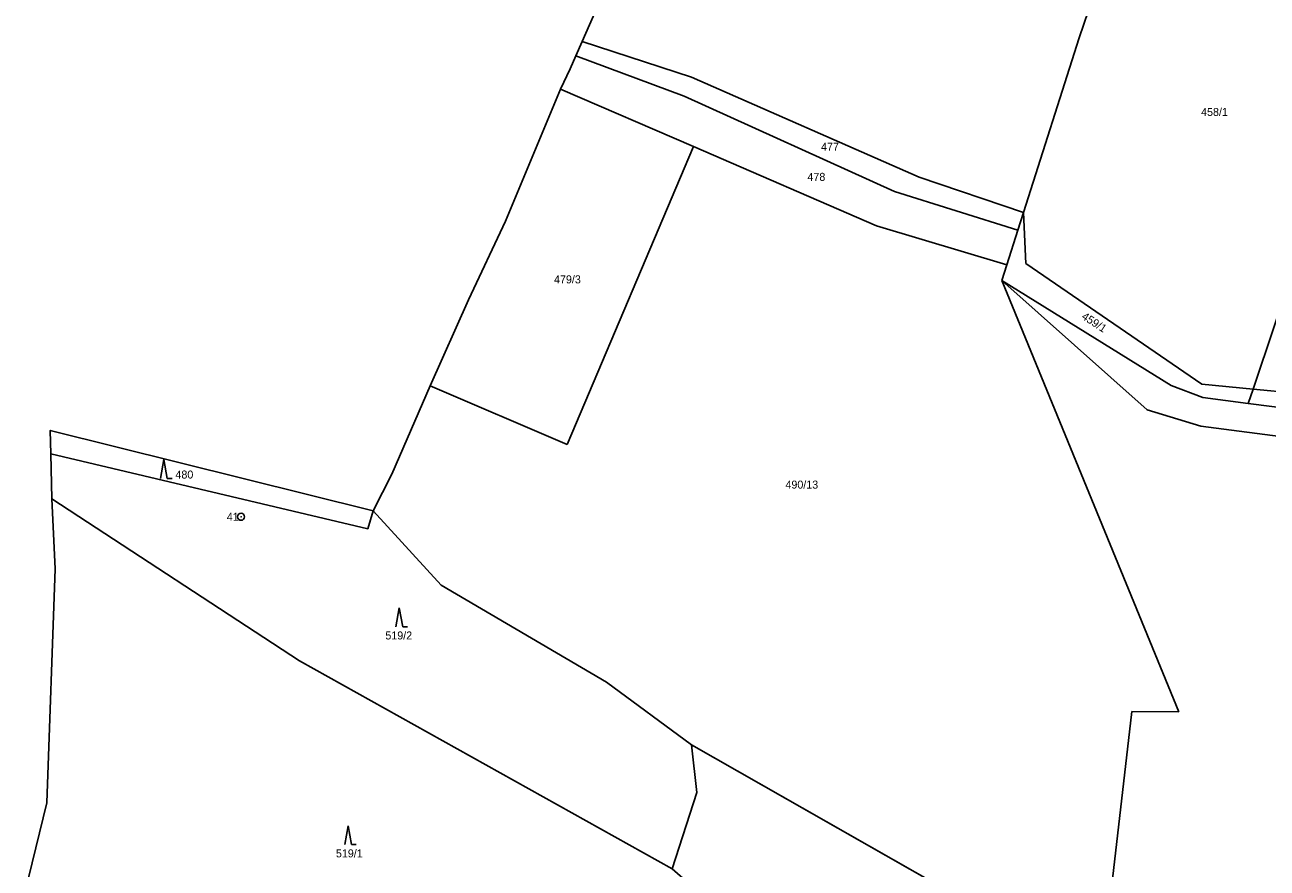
# Model space of a CAD drawing. Extents: x -760642 to -757221, y -1092371 to -1088855.
# Drawn here: x -760231.9 to -759968, y -1089671.8 to -1089492.6 of the extents above; entities that cross this region are included whole.
import ezdxf

# ---------------------------------------------------------------- set-up
doc = ezdxf.new("R2010")
doc.units = 0
for name, color, linetype in [('Vrstva 1', 7, 'Continuous'), ('Vrstva 13', 7, 'Continuous'), ('Vrstva 17', 7, 'Continuous'), ('Vrstva 18', 7, 'Continuous'), ('Vrstva 24', 7, 'Continuous'), ('Vrstva 25', 7, 'Continuous'), ('Vrstva 30', 7, 'Continuous')]:
    doc.layers.add(name, color=color, linetype=linetype)

msp = doc.modelspace()

# ---------------------------------------------------------------- linework, layer by layer
at = {"layer": 'Vrstva 1'}
for p, q in [((-759997.87, -1089465.91), (-760007.96, -1089495.36)), ((-759970.99, -1089570.02), (-759940.32, -1089478.22)), ((-760090.26, -1089503.74), (-760113.5, -1089496.15)), ((-760007.96, -1089495.36), (-760019.77, -1089532.5)), ((-760091.86, -1089507.78), (-760114.84, -1089499.2)), ((-760090.26, -1089503.74), (-760041.89, -1089524.95)), ((-760089.89, -1089518.45), (-760118.09, -1089506.25)), ((-760091.86, -1089507.78), (-760047.19, -1089528.02)), ((-760116.72, -1089581.8), (-760089.89, -1089518.45)), ((-760050.95, -1089535.29), (-760089.89, -1089518.45)), ((-760041.89, -1089524.95), (-760019.77, -1089532.5)), ((-760047.19, -1089528.02), (-760020.96, -1089536.24)), ((-760019.77, -1089532.5), (-760020.96, -1089536.24)), ((-760019.27, -1089543.31), (-760019.77, -1089532.5)), ((-760050.95, -1089535.29), (-760023.31, -1089543.63)), ((-760020.96, -1089536.24), (-760023.31, -1089543.63)), ((-760023.31, -1089543.63), (-760024.35, -1089546.9)), ((-760019.27, -1089543.31), (-759981.9, -1089568.98)), ((-760024.35, -1089546.9), (-759993.48, -1089574.41)), ((-760024.35, -1089546.9), (-759986.77, -1089638.57)), ((-759988.38, -1089569.27), (-760024.35, -1089546.9)), ((-760145.76, -1089569.31), (-760116.72, -1089581.8)), ((-759988.38, -1089569.27), (-759981.65, -1089571.81)), ((-759981.9, -1089568.98), (-759970.99, -1089570.02)), ((-759972.01, -1089573.07), (-759970.99, -1089570.02)), ((-759970.99, -1089570.02), (-759941.15, -1089572.85)), ((-759981.65, -1089571.81), (-759972.01, -1089573.07)), ((-759993.48, -1089574.41), (-759982.1, -1089577.89)), ((-759972.01, -1089573.07), (-759951.65, -1089575.72)), ((-759982.1, -1089577.89), (-759954.71, -1089581.5)), ((-760159.02, -1089599.7), (-760226.37, -1089583.8)), ((-760173.58, -1089627.8), (-760226.13, -1089593.35)), ((-760159.02, -1089599.7), (-760157.88, -1089595.89)), ((-760157.88, -1089595.89), (-760143.46, -1089611.71)), ((-760143.46, -1089611.71), (-760108.32, -1089632.32)), ((-760173.58, -1089627.8), (-760094.41, -1089671.98)), ((-760108.32, -1089632.32), (-760090.25, -1089645.64)), ((-760002.77, -1089690.66), (-759996.77, -1089638.51)), ((-759996.77, -1089638.51), (-759986.77, -1089638.57)), ((-760090.25, -1089645.64), (-760004.95, -1089694.19)), ((-760090.25, -1089645.64), (-760089.12, -1089655.76)), ((-760089.12, -1089655.76), (-760094.41, -1089671.98))]:
    msp.add_line(p, q, dxfattribs=at)
at = {"layer": 'Vrstva 13'}
for p, q in [((-760113.5, -1089496.15), (-760107.41, -1089482.32)), ((-760114.84, -1089499.2), (-760113.5, -1089496.15)), ((-760116.04, -1089501.92), (-760114.84, -1089499.2)), ((-760118.09, -1089506.25), (-760116.04, -1089501.92)), ((-760129.8, -1089534.29), (-760118.09, -1089506.25)), ((-760137.68, -1089551.07), (-760129.8, -1089534.29)), ((-760145.76, -1089569.31), (-760137.68, -1089551.07)), ((-760153.97, -1089588.08), (-760145.76, -1089569.31)), ((-760226.5, -1089578.8), (-760226.37, -1089583.8)), ((-760226.5, -1089578.8), (-760157.88, -1089595.89)), ((-760226.37, -1089583.8), (-760226.13, -1089593.35)), ((-760157.88, -1089595.89), (-760153.97, -1089588.08)), ((-760225.42, -1089608.21), (-760226.13, -1089593.35)), ((-760227.23, -1089657.93), (-760225.42, -1089608.21)), ((-760231.89, -1089677.05), (-760227.23, -1089657.93))]:
    msp.add_line(p, q, dxfattribs=at)
at = {"layer": 'Vrstva 24'}
for radius in [0.75, 0.0327]:
    msp.add_circle((-760185.96, -1089597.15), radius, dxfattribs=at)
at = {"layer": 'Vrstva 25'}
for p, q in [((-760202.362, -1089585.009), (-760203.095, -1089589.009)), ((-760202.362, -1089585.009), (-760201.629, -1089589.009)), ((-760201.629, -1089589.009), (-760200.629, -1089589.009)), ((-760152.342, -1089616.509), (-760153.075, -1089620.509)), ((-760152.342, -1089616.509), (-760151.609, -1089620.509)), ((-760151.609, -1089620.509), (-760150.609, -1089620.509)), ((-760163.212, -1089662.829), (-760163.945, -1089666.829)), ((-760163.212, -1089662.829), (-760162.479, -1089666.829)), ((-760162.479, -1089666.829), (-760161.479, -1089666.829))]:
    msp.add_line(p, q, dxfattribs=at)
at = {"layer": 'Vrstva 30'}
for points in [[(-760159.02, -1089599.7), (-760157.88, -1089595.89), (-760226.5, -1089578.8), (-760226.37, -1089583.8), (-760159.02, -1089599.7)], [(-760159.02, -1089599.7), (-760226.37, -1089583.8), (-760226.13, -1089593.35), (-760173.58, -1089627.8), (-760094.41, -1089671.98), (-760089.12, -1089655.76), (-760090.25, -1089645.64), (-760108.32, -1089632.32), (-760143.46, -1089611.71), (-760157.88, -1089595.89), (-760159.02, -1089599.7)], [(-760094.41, -1089671.98), (-760173.58, -1089627.8), (-760226.13, -1089593.35), (-760225.42, -1089608.21), (-760227.23, -1089657.93), (-760231.89, -1089677.05)], [(-760064.43, -1089698.19), (-760023.63, -1089724.46), (-760004.95, -1089694.19), (-760090.25, -1089645.64), (-760089.12, -1089655.76), (-760094.41, -1089671.98), (-760064.43, -1089698.19)]]:
    msp.add_lwpolyline(points, dxfattribs=at)

# ---------------------------------------------------------------- texts
at = {"layer": 'Vrstva 17'}
msp.add_text('41', height=1.7, dxfattribs=at).set_placement((-760188.987, -1089598))
at = {"layer": 'Vrstva 18'}
for s, p in [('458/1', (-759982.03, -1089511.96)), ('477', (-760062.76, -1089519.35)), ('478', (-760065.65, -1089525.75)), ('479/3', (-760119.48, -1089547.54)), ('480', (-760199.9, -1089589.02)), ('490/13', (-760070.32, -1089591.16)), ('519/2', (-760155.308, -1089623.22)), ('519/1', (-760165.81, -1089669.54))]:
    msp.add_text(s, height=1.7, dxfattribs=at).set_placement(p)
msp.add_text('459/1', height=1.7, rotation=326.844, dxfattribs=at).set_placement((-760007.56, -1089554.96))

doc.saveas('drawing.dxf')
